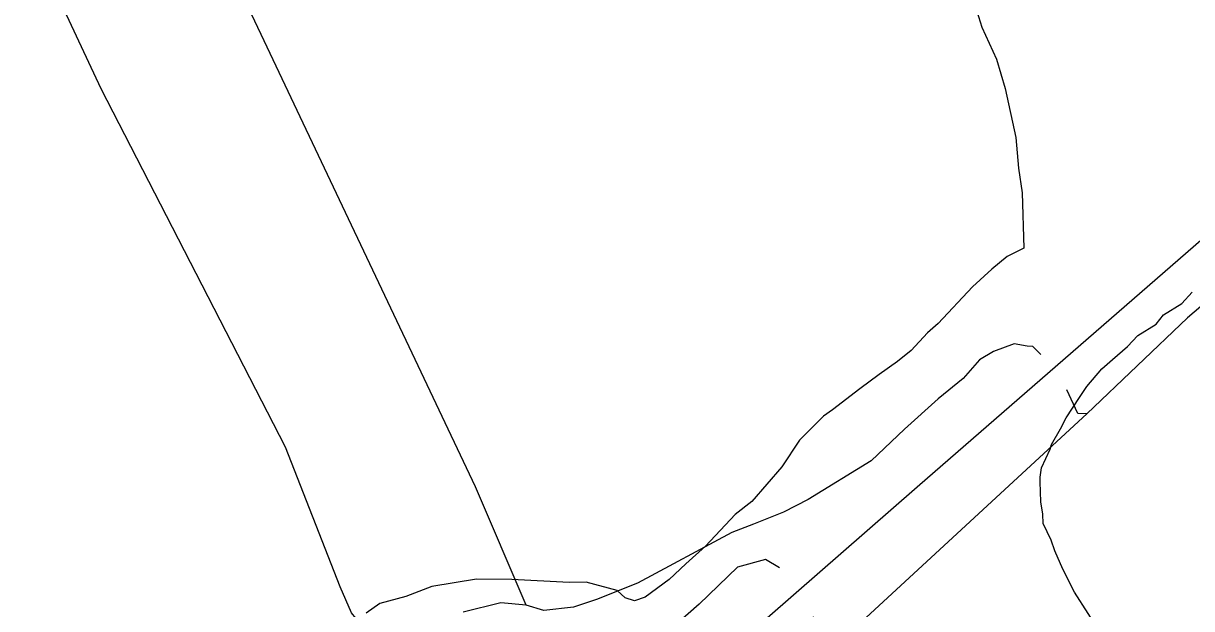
# Model space of a CAD drawing. Extents: x 3567028 to 3605064, y 510945 to 536587.
# Drawn here: x 3600998 to 3601941, y 532006 to 532479 of the extents above; entities that cross this region are included whole.
import ezdxf

# ---------------------------------------------------------------- set-up
doc = ezdxf.new("R2010")
doc.units = 0
for name, color, linetype in [('V-RAIL-TRAK', 7, 'Continuous'), ('V-SITE-VEGE', 7, 'Continuous'), ('V-TOPO-SHOR', 7, 'Continuous')]:
    doc.layers.add(name, color=color, linetype=linetype)

msp = doc.modelspace()

# ---------------------------------------------------------------- linework, layer by layer
at = {"layer": 'V-RAIL-TRAK'}
msp.add_lwpolyline([(3602610.95, 532881.23), (3602597.93, 532869.85), (3602580.72, 532854.8), (3602212.58, 532533.55), (3601719.58, 532104.35), (3601379.77, 531807.63), (3600873.37, 531370.34), (3600845.76, 531346.56), (3600793.59, 531301.64), (3600338.94, 530906.85), (3600280.91, 530856.46), (3599927.81, 530548.09), (3599489.14, 530166.11), (3599354.99, 530049.33)], dxfattribs=at)
at = {"layer": 'V-SITE-VEGE'}
for p, q in [((3601766.3, 532492.86), (3601771.79, 532475.58)), ((3601771.79, 532475.58), (3601783.75, 532449.78)), ((3601783.75, 532449.78), (3601790.66, 532426.32)), ((3601790.66, 532426.32), (3601799.29, 532386.72)), ((3601799.29, 532386.72), (3601801.26, 532361.87)), ((3601801.26, 532361.87), (3601804.33, 532342.03)), ((3601804.33, 532342.03), (3601805.64, 532297.24)), ((3601792.13, 532290.62), (3601779.98, 532280.3)), ((3601805.64, 532297.24), (3601792.13, 532290.62)), ((3601779.98, 532280.3), (3601764.21, 532266.14)), ((3601764.21, 532266.14), (3601736.42, 532236.68)), ((3601933.1, 532252.78), (3601941.56, 532261.75)), ((3601918.42, 532243.64), (3601933.1, 532252.78)), ((3601912.42, 532235.99), (3601918.42, 532243.64)), ((3601736.42, 532236.68), (3601727.93, 532228.96)), ((3601897.75, 532226.84), (3601912.42, 532235.99)), ((3601727.93, 532228.96), (3601714.64, 532214.88)), ((3601889.29, 532217.88), (3601897.75, 532226.84)), ((3601714.64, 532214.88), (3601703.7, 532205.84)), ((3601877.14, 532207.56), (3601889.29, 532217.88)), ((3601703.7, 532205.84), (3601689.06, 532195.45)), ((3601868.65, 532199.84), (3601877.14, 532207.56)), ((3601689.06, 532195.45), (3601673.21, 532183.78)), ((3601856.6, 532185.79), (3601868.65, 532199.84)), ((3601850.64, 532176.9), (3601856.6, 532185.79)), ((3601673.21, 532183.78), (3601651.29, 532166.95)), ((3601839.91, 532160.39), (3601850.64, 532176.9)), ((3601651.29, 532166.95), (3601643.97, 532161.75)), ((3601643.97, 532161.75), (3601624.6, 532142.51)), ((3601835.19, 532151.54), (3601839.91, 532160.39)), ((3601828.08, 532138.88), (3601835.19, 532151.54)), ((3601624.6, 532142.51), (3601610.29, 532120.92)), ((3601826.95, 532135.11), (3601828.08, 532138.88)), ((3601819.92, 532119.96), (3601826.95, 532135.11)), ((3601610.29, 532120.92), (3601586.2, 532092.81)), ((3601818.89, 532112.45), (3601819.92, 532119.96)), ((3601819, 532108.72), (3601818.89, 532112.45)), ((3601819.48, 532092.55), (3601819, 532108.72)), ((3601586.2, 532092.81), (3601572.81, 532082.46)), ((3601821.01, 532082.63), (3601819.48, 532092.55)), ((3601572.81, 532082.46), (3601548.65, 532056.84)), ((3601821.23, 532075.16), (3601821.01, 532082.63)), ((3601827.85, 532061.66), (3601821.23, 532075.16)), ((3601548.65, 532056.84), (3601532.87, 532042.69)), ((3601830.59, 532053.02), (3601827.85, 532061.66)), ((3601837.25, 532038.27), (3601830.59, 532053.02)), ((3601532.87, 532042.69), (3601519.55, 532029.84)), ((3601846.51, 532019.86), (3601837.25, 532038.27)), ((3601363.86, 532030.27), (3601327.92, 532024.24)), ((3601392.52, 532029.87), (3601363.86, 532030.27)), ((3601438.67, 532027.48), (3601392.52, 532029.87)), ((3601452.35, 532027.88), (3601438.67, 532027.48)), ((3601477.46, 532021.14), (3601452.35, 532027.88)), ((3601519.55, 532029.84), (3601500.04, 532015.57)), ((3601306.99, 532016.16), (3601285.98, 532010.56)), ((3601327.92, 532024.24), (3601306.99, 532016.16)), ((3601483.86, 532015.1), (3601477.46, 532021.14)), ((3601873.91, 531977.07), (3601846.51, 532019.86)), ((3601285.98, 532010.56), (3601275, 532002.77)), ((3601491.4, 532012.83), (3601483.86, 532015.1)), ((3601500.04, 532015.57), (3601491.4, 532012.83))]:
    msp.add_line(p, q, dxfattribs=at)
at = {"layer": 'V-TOPO-SHOR'}
for points in [[(3601277.67, 531987.79), (3601273.69, 531990.17), (3601263.21, 532002.99), (3601254.02, 532023.94), (3601209.82, 532136.79), (3601060.99, 532425.9), (3600915.58, 532736.32), (3600601.13, 533405.45), (3600599.29, 533416.52), (3600602.44, 533429.74), (3600617.76, 533441.3), (3600647.67, 533454.79), (3600691.41, 533479.3), (3600703.1, 533493.78), (3600701.52, 533513.43), (3600686.77, 533551.89), (3600501.85, 533918.23), (3600293.7, 534371.27), (3600279.16, 534402.16)], [(3601403.95, 532009.11), (3601363.13, 532104.73), (3601053.65, 532758.41)], [(3602169.98, 532438.32), (3601937.77, 532241.06), (3601856.5, 532163.58), (3601849.28, 532163.97), (3601840.31, 532182.94)], [(3601819.27, 532211.62), (3601813.02, 532218), (3601808.47, 532218.38), (3601797.81, 532220.08), (3601781.32, 532214.05), (3601769.91, 532207.15), (3601756.71, 532192.12), (3601736.47, 532175.87), (3601709.41, 532151.35), (3601682.37, 532125.81), (3601631.77, 532094.54), (3601611.86, 532084.36), (3601587.4, 532074.56), (3601569.91, 532067.99), (3601493.84, 532026.88), (3601460.89, 532013.8), (3601442.38, 532007.71), (3601418.21, 532004.98), (3601403.95, 532009.11), (3601383.69, 532011.05), (3601353.1, 532003.59)], [(3601856.5, 532163.58), (3601654.02, 531976.81), (3601649.17, 531978.47), (3601637.85, 531995.57), (3601635.93, 531999.71)], [(3601608.51, 532039.32), (3601597.2, 532046.06), (3601574.66, 532039.85), (3601543.7, 532010.16), (3601461.47, 531937.56)]]:
    msp.add_lwpolyline(points, dxfattribs=at)

doc.saveas('drawing.dxf')
